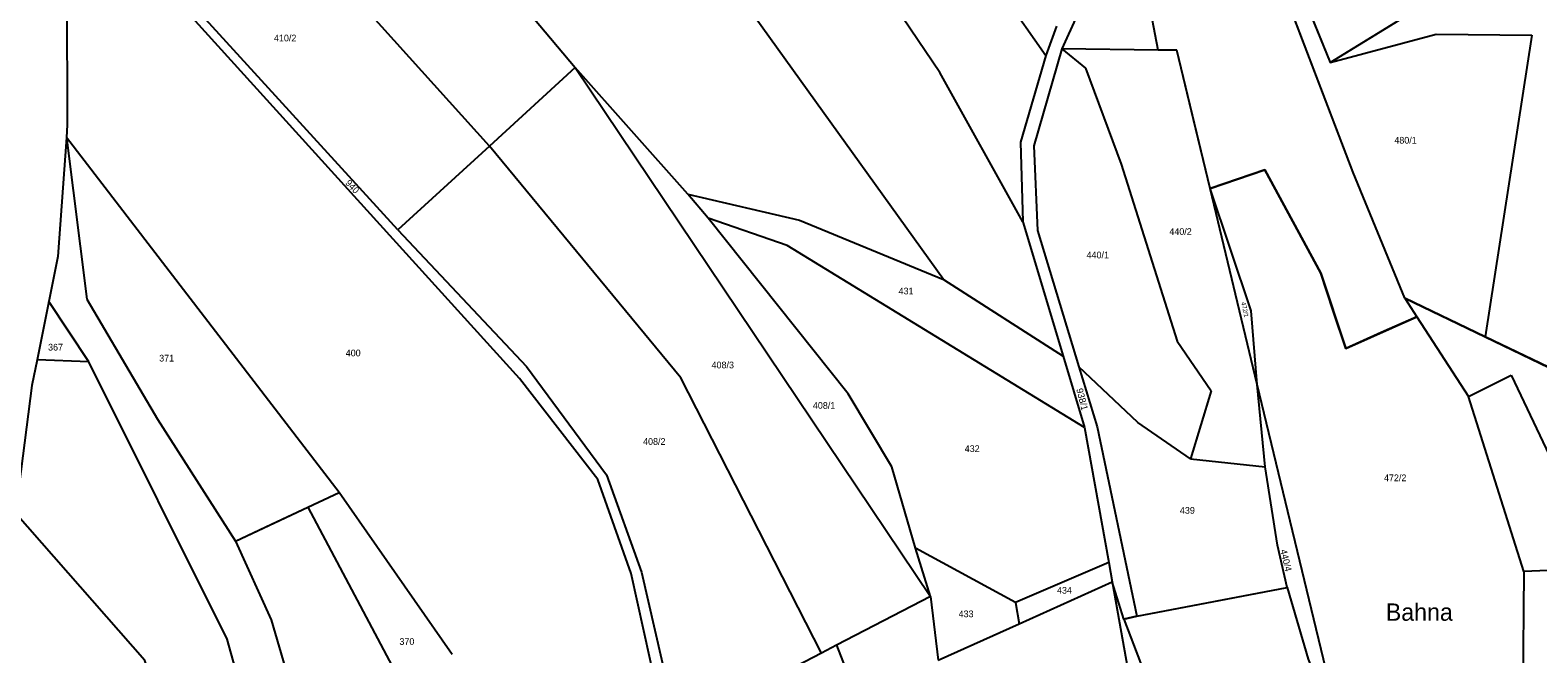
# Model space of a CAD drawing. Extents: x -593358 to -590116, y -1072518 to -1068420.
# Drawn here: x -591731.6 to -591348.6, y -1072084.5 to -1071926.1 of the extents above; entities that cross this region are included whole.
import ezdxf

# ---------------------------------------------------------------- set-up
doc = ezdxf.new("R2010")
doc.units = 0
for name, color, linetype in [('lesy', 7, 'Continuous'), ('Názvosloví', 7, 'Continuous'), ('Parcela KN', 7, 'Continuous'), ('Parcela ZE', 7, 'Continuous'), ('Parcelní číslo', 7, 'Continuous')]:
    doc.layers.add(name, color=color, linetype=linetype)

msp = doc.modelspace()

# ---------------------------------------------------------------- linework, layer by layer
at = {"layer": 'lesy'}
for points in [[(-591445.01, -1071838.65), (-591446.54, -1071824.7), (-591435.71, -1071850.885), (-591424.88, -1071877.07), (-591413.68, -1071904.15), (-591401.39, -1071934.26), (-591366.29, -1071912.68), (-591337.735, -1071894.515), (-591309.18, -1071876.35)], [(-591382.44, -1071994.17), (-591395.58, -1071962.26), (-591405.97, -1071934.935), (-591416.36, -1071907.61), (-591430.685, -1071873.13), (-591445.01, -1071838.65)], [(-591382.44, -1071994.17), (-591379.4, -1071998.86), (-591388.415, -1072002.885), (-591397.43, -1072006.91), (-591400.61, -1071997.355), (-591403.79, -1071987.8), (-591410.9, -1071974.67), (-591418.01, -1071961.54), (-591424.95, -1071963.93), (-591431.89, -1071966.32), (-591436.12, -1071948.72), (-591440.35, -1071931.12)], [(-591382.44, -1071994.17), (-591362.03, -1072003.96), (-591345.85, -1072011.725), (-591329.67, -1072019.49), (-591304.69, -1072019.73), (-591279.71, -1072019.97), (-591260.02, -1072031.71)], [(-591679.49, -1072055.88), (-591670.295, -1072051.565), (-591653.16, -1072043.52)], [(-591662.66, -1072273.48), (-591675.2, -1072248.51), (-591683.44, -1072215.46), (-591686.78, -1072153.88), (-591688.47, -1072137.46), (-591693.58, -1072111.08), (-591702.53, -1072086.16), (-591735.36, -1072048.72)], [(-591453.78, -1072075.64), (-591450.47, -1072074.93), (-591431.375, -1072071.275), (-591412.28, -1072067.62), (-591406.99, -1072085.84), (-591396.68, -1072112.28)]]:
    msp.add_lwpolyline(points, dxfattribs=at)
at = {"layer": 'Parcela KN'}
for p, q in [((-591614.93, -1071955.49), (-591724.44, -1071834.23)), ((-591638.2, -1071976.76), (-591722.81, -1071884.09)), ((-591607.3, -1072014.57), (-591722.75, -1071887.21)), ((-591445.06, -1071931.17), (-591451.95, -1071895.56)), ((-591500.54, -1071936.85), (-591522.4, -1071904.35)), ((-591413.68, -1071904.15), (-591401.39, -1071934.26)), ((-591618.06, -1071905.91), (-591593.14, -1071935.56)), ((-591395.58, -1071962.26), (-591416.36, -1071907.61)), ((-591722.29, -1071916.17), (-591722.19, -1071950.1)), ((-591401.39, -1071934.26), (-591366.29, -1071912.68)), ((-591465.64, -1071922.28), (-591469.52, -1071930.77)), ((-591470.88, -1071925.08), (-591473.64, -1071932.51)), ((-591401.39, -1071934.26), (-591374.47, -1071927.05)), ((-591374.47, -1071927.05), (-591350.14, -1071927.35)), ((-591350.14, -1071927.35), (-591362.03, -1072003.96)), ((-591469.52, -1071930.77), (-591476.67, -1071955.42)), ((-591440.35, -1071931.12), (-591445.06, -1071931.17)), ((-591431.89, -1071966.32), (-591440.35, -1071931.12)), ((-591593.14, -1071935.56), (-591614.93, -1071955.49)), ((-591593.14, -1071935.56), (-591502.91, -1072069.92)), ((-591473.64, -1071932.51), (-591480.03, -1071954.53)), ((-591479.46, -1071974.75), (-591500.54, -1071936.85)), ((-591722.19, -1071950.1), (-591722.42, -1071953.34)), ((-591722.42, -1071953.34), (-591724.59, -1071983.58)), ((-591653.16, -1072043.52), (-591722.42, -1071953.34)), ((-591722.42, -1071953.34), (-591717.23, -1071994.43)), ((-591480.03, -1071954.53), (-591479.46, -1071974.75)), ((-591614.93, -1071955.49), (-591638.2, -1071976.76)), ((-591566.31, -1072014.39), (-591614.93, -1071955.49)), ((-591476.67, -1071955.42), (-591475.71, -1071976.94)), ((-591431.89, -1071966.32), (-591418.01, -1071961.54)), ((-591418.01, -1071961.54), (-591403.79, -1071987.8)), ((-591382.44, -1071994.17), (-591395.58, -1071962.26)), ((-591419.89, -1072016.07), (-591431.89, -1071966.32)), ((-591638.2, -1071976.76), (-591605.5, -1072011.48)), ((-591479.46, -1071974.75), (-591469.19, -1072008.91)), ((-591475.71, -1071976.94), (-591465.21, -1072011.56)), ((-591724.59, -1071983.58), (-591726.88, -1071995.01)), ((-591403.79, -1071987.8), (-591397.43, -1072006.91)), ((-591726.88, -1071995.01), (-591729.86, -1072009.82)), ((-591716.74, -1072010.33), (-591726.88, -1071995.01)), ((-591717.23, -1071994.43), (-591699.29, -1072024.86)), ((-591362.03, -1072003.96), (-591382.44, -1071994.17)), ((-591382.44, -1071994.17), (-591379.4, -1071998.86)), ((-591397.43, -1072006.91), (-591379.4, -1071998.86)), ((-591379.4, -1071998.86), (-591366.23, -1072019.12)), ((-591329.67, -1072019.49), (-591362.03, -1072003.96)), ((-591729.86, -1072009.82), (-591731.16, -1072016.3)), ((-591716.74, -1072010.33), (-591729.86, -1072009.82)), ((-591681.56, -1072080.73), (-591716.74, -1072010.33)), ((-591605.5, -1072011.48), (-591585.22, -1072039.03)), ((-591469.19, -1072008.91), (-591463.75, -1072027.02)), ((-591465.21, -1072011.56), (-591460.57, -1072026.85)), ((-591587.42, -1072040.2), (-591607.3, -1072014.57)), ((-591530.61, -1072084.3), (-591566.31, -1072014.39)), ((-591366.23, -1072019.12), (-591355.38, -1072013.74)), ((-591355.38, -1072013.74), (-591340.12, -1072045.94)), ((-591731.16, -1072016.3), (-591735.36, -1072048.72)), ((-591396.68, -1072112.28), (-591419.89, -1072016.07)), ((-591699.29, -1072024.86), (-591679.49, -1072055.88)), ((-591463.75, -1072027.02), (-591457.63, -1072061.3)), ((-591460.57, -1072026.85), (-591450.47, -1072074.93)), ((-591578.93, -1072064.04), (-591587.42, -1072040.2)), ((-591585.22, -1072039.03), (-591576.35, -1072063.77)), ((-591661.1, -1072047.25), (-591653.16, -1072043.52)), ((-591624.38, -1072084.67), (-591653.16, -1072043.52)), ((-591702.53, -1072086.16), (-591735.36, -1072048.72)), ((-591679.49, -1072055.88), (-591661.1, -1072047.25)), ((-591661.1, -1072047.25), (-591633.88, -1072098.39)), ((-591679.49, -1072055.88), (-591670.43, -1072075.84)), ((-591457.63, -1072061.3), (-591456.76, -1072066.19)), ((-591315.26, -1072061.91), (-591352.22, -1072063.59)), ((-591571.39, -1072098.36), (-591578.93, -1072064.04)), ((-591576.35, -1072063.77), (-591568.53, -1072097.73)), ((-591352.22, -1072063.59), (-591352.62, -1072116.48)), ((-591453.78, -1072075.64), (-591456.76, -1072066.19)), ((-591456.76, -1072066.19), (-591451.56, -1072095.37)), ((-591502.91, -1072069.92), (-591526.76, -1072082.3)), ((-591502.91, -1072069.92), (-591501, -1072086.13)), ((-591670.43, -1072075.84), (-591656.81, -1072121.95)), ((-591450.47, -1072074.93), (-591453.78, -1072075.64)), ((-591453.78, -1072075.64), (-591446.14, -1072095.77)), ((-591669.47, -1072124.03), (-591681.56, -1072080.73)), ((-591530.61, -1072084.3), (-591547.55, -1072093.09)), ((-591526.76, -1072082.3), (-591530.61, -1072084.3)), ((-591526.76, -1072082.3), (-591521.68, -1072095.52))]:
    msp.add_line(p, q, dxfattribs=at)
at = {"layer": 'Parcela ZE'}
for p, q in [((-591499.63, -1071989.44), (-591583.79, -1071872.27)), ((-591495.01, -1071901.86), (-591473.64, -1071932.51)), ((-591445.06, -1071931.17), (-591469.52, -1071930.77)), ((-591469.52, -1071930.77), (-591463.5, -1071935.69)), ((-591564.52, -1071967.7), (-591593.14, -1071935.56)), ((-591463.5, -1071935.69), (-591454.48, -1071960.08)), ((-591454.48, -1071960.08), (-591440.28, -1072005.09)), ((-591564.52, -1071967.7), (-591536.16, -1071974.37)), ((-591559.42, -1071973.84), (-591564.52, -1071967.7)), ((-591421.46, -1071997.35), (-591431.89, -1071966.32)), ((-591539.36, -1071980.76), (-591559.42, -1071973.84)), ((-591523.81, -1072018.45), (-591559.42, -1071973.84)), ((-591536.16, -1071974.37), (-591499.63, -1071989.44)), ((-591463.75, -1072027.02), (-591539.36, -1071980.76)), ((-591499.63, -1071989.44), (-591469.19, -1072008.91)), ((-591419.89, -1072016.07), (-591421.46, -1071997.35)), ((-591440.28, -1072005.09), (-591431.58, -1072017.69)), ((-591450.25, -1072025.75), (-591465.21, -1072011.56)), ((-591512.72, -1072036.98), (-591523.81, -1072018.45)), ((-591431.58, -1072017.69), (-591436.83, -1072034.96)), ((-591417.87, -1072036.95), (-591419.89, -1072016.07)), ((-591352.22, -1072063.59), (-591366.23, -1072019.12)), ((-591436.83, -1072034.96), (-591450.25, -1072025.75)), ((-591436.83, -1072034.96), (-591417.87, -1072036.95)), ((-591506.76, -1072057.63), (-591512.72, -1072036.98)), ((-591414.73, -1072056.9), (-591417.87, -1072036.95)), ((-591502.91, -1072069.92), (-591506.76, -1072057.63)), ((-591481.31, -1072071.48), (-591506.76, -1072057.63)), ((-591412.28, -1072067.62), (-591414.73, -1072056.9)), ((-591457.63, -1072061.3), (-591481.31, -1072071.48)), ((-591480.36, -1072076.83), (-591456.76, -1072066.19)), ((-591450.47, -1072074.93), (-591412.28, -1072067.62)), ((-591412.28, -1072067.62), (-591406.99, -1072085.84)), ((-591481.31, -1072071.48), (-591480.36, -1072076.83)), ((-591501, -1072086.13), (-591480.36, -1072076.83))]:
    msp.add_line(p, q, dxfattribs=at)

# ---------------------------------------------------------------- texts
at = {"layer": 'Názvosloví'}
msp.add_text('Bahna', height=4.4, dxfattribs=at).set_placement((-591387.246, -1072076.08))
at = {"layer": 'Parcelní číslo'}
for s, p in [('410/2', (-591669.686, -1071928.92)), ('480/1', (-591385.079, -1071954.88)), ('440/2', (-591442.234, -1071978.07)), ('440/1', (-591463.262, -1071984.02)), ('431', (-591511.013, -1071993.18)), ('367', (-591727.071, -1072007.44)), ('400', (-591651.458, -1072008.92)), ('371', (-591698.843, -1072010.23)), ('408/3', (-591558.524, -1072011.96)), ('408/1', (-591532.789, -1072022.25)), ('408/2', (-591575.92, -1072031.4)), ('432', (-591494.215, -1072033.22)), ('472/2', (-591387.71, -1072040.63)), ('439', (-591439.551, -1072048.89)), ('434', (-591470.781, -1072069.2)), ('433', (-591495.758, -1072075.18)), ('370', (-591637.818, -1072082.21))]:
    msp.add_text(s, height=1.7, dxfattribs=at).set_placement(p)
for s, height, rotation, p in [('940', 1.7, 313.46521, (-591651.693, -1071965.012)), ('472/1', 1.14, 281.43687, (-591423.975, -1071995.22)), ('938/1', 1.7, 284.35895, (-591465.903, -1072017.271)), ('440/4', 1.7, 283.32763, (-591414.068, -1072058.163))]:
    msp.add_text(s, height=height, rotation=rotation, dxfattribs=at).set_placement(p)

doc.saveas('drawing.dxf')
